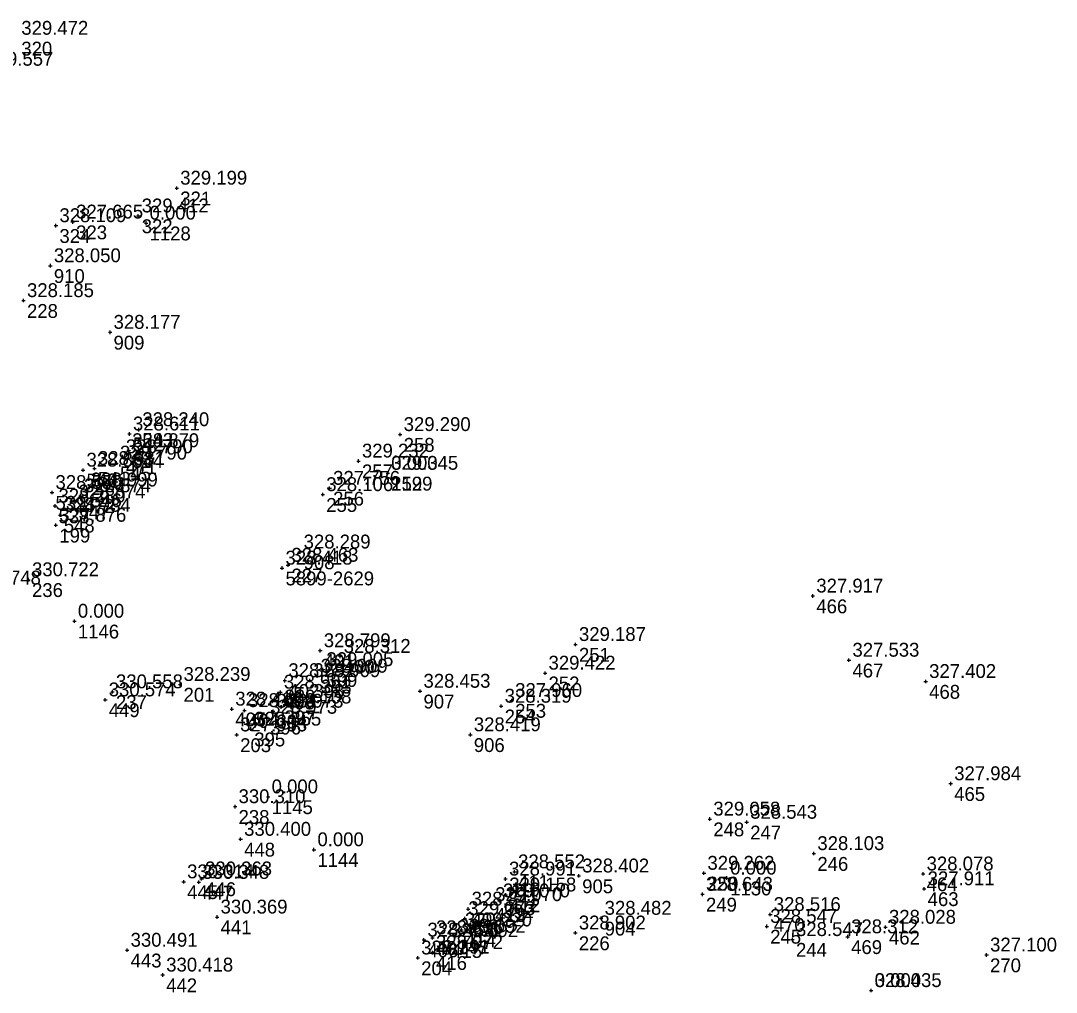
# Model space of a CAD drawing. Extents: x -829398 to -819400, y -1074439 to -1067977.
# Drawn here: x -820009.3 to -819919.5, y -1071825.1 to -1071741 of the extents above; entities that cross this region are included whole.
import ezdxf

# ---------------------------------------------------------------- set-up
doc = ezdxf.new("R2010")
doc.units = 0
for name, color, linetype in [('Vrstva 60', 7, 'Continuous'), ('Vrstva 61', 7, 'Continuous'), ('Čísla bodů_doměření_2012', 7, 'Continuous')]:
    doc.layers.add(name, color=color, linetype=linetype)

# ---------------------------------------------------------------- blocks, each defined once
blk = doc.blocks.new('BOD')
at = {"layer": 'Čísla bodů_doměření_2012'}
for p, q in [((-0.15, 0), (0.15, 0)), ((0, -0.15), (0, 0.15))]:
    blk.add_line(p, q, dxfattribs=at)

msp = doc.modelspace()

# ---------------------------------------------------------------- block references
at = {"layer": 'Vrstva 60'}
for p in [(-819995.749, -1071755.461), (-819999.085, -1071757.868), (-820006.219, -1071758.711), (-820004.769, -1071758.396), (-819998.41, -1071758.49), (-820006.701, -1071762.183), (-820009.027, -1071765.207), (-820001.528, -1071767.954), (-819999.036, -1071776.389), (-819999.844, -1071776.764), (-819976.386, -1071776.813), (-819999.909, -1071778.209), (-820000.966, -1071779.285), (-820000.458, -1071778.737), (-819980.002, -1071779.111), (-820003.874, -1071779.895), (-820002.882, -1071779.751), (-819977.467, -1071780.171), (-819977.466, -1071780.171), (-820006.56, -1071781.836), (-820003.496, -1071781.615), (-819983.099, -1071782.018), (-819982.503, -1071781.47), (-820004.566, -1071782.658), (-820004.086, -1071782.118), (-820006.3, -1071783.005), (-820005.843, -1071783.803), (-820006.224, -1071784.674), (-819985.058, -1071786.99), (-819986.11, -1071788.136), (-819986.627, -1071788.386), (-820008.591, -1071789.394), (-819940.63, -1071790.806), (-820004.62, -1071792.99), (-819983.312, -1071795.543), (-819961.199, -1071795.006), (-819981.585, -1071796.034), (-819937.501, -1071796.366), (-819983.083, -1071797.183), (-819986.379, -1071798.14), (-819984.219, -1071798.135), (-819983.573, -1071797.754), (-819963.836, -1071797.487), (-819930.853, -1071798.212), (-820001.316, -1071799.106), (-819995.462, -1071798.467), (-819986.767, -1071799.134), (-819974.672, -1071799.056), (-820001.944, -1071799.803), (-819966.727, -1071799.856), (-819990.982, -1071800.603), (-819989.881, -1071800.731), (-819987.41, -1071800.787), (-819986.718, -1071800.422), (-819967.635, -1071800.352), (-819987.957, -1071801.31), (-819989.333, -1071802.337), (-819990.558, -1071802.838), (-819970.311, -1071802.827), (-819928.685, -1071807.068), (-819987.83, -1071808.21), (-819990.696, -1071809.059), (-819949.557, -1071810.134), (-819946.363, -1071810.408), (-819990.214, -1071811.887), (-819983.86, -1071812.79), (-819940.54, -1071813.125), (-819966.473, -1071814.705), (-819960.919, -1071815.063), (-819950.067, -1071814.83), (-819948.097, -1071815.25), (-819931.074, -1071814.89), (-819995.152, -1071815.571), (-819993.836, -1071815.614), (-819993.596, -1071815.317), (-819967.258, -1071815.33), (-819930.983, -1071816.176), (-819967.236, -1071816.708), (-819950.193, -1071816.657), (-819970.499, -1071817.933), (-819968.458, -1071817.545), (-819967.778, -1071817.223), (-819992.254, -1071818.625), (-819970.788, -1071818.763), (-819958.972, -1071818.731), (-819944.319, -1071818.406), (-819971.076, -1071819.739), (-819944.627, -1071819.435), (-819934.334, -1071819.509), (-819974.33, -1071820.617), (-819973.582, -1071820.417), (-819972.271, -1071820.668), (-819971.616, -1071820.295), (-819961.212, -1071820.002), (-819942.391, -1071820.573), (-819937.614, -1071820.334), (-820000.05, -1071821.5), (-819974.87, -1071822.172), (-819973.584, -1071821.71), (-819925.576, -1071821.914), (-819996.967, -1071823.649), (-819935.575, -1071824.995), (-819935.575, -1071824.995)]:
    msp.add_blockref('BOD', p, dxfattribs=at)

# ---------------------------------------------------------------- texts
for s, p in [('320', (-820009.219, -1071743.973)), ('321', (-819995.449, -1071756.961)), ('322', (-819998.785, -1071759.368)), ('324', (-820005.919, -1071760.211)), ('323', (-820004.469, -1071759.896)), ('1128', (-819998.11, -1071759.99)), ('910', (-820006.401, -1071763.683)), ('228', (-820008.727, -1071766.707)), ('909', (-820001.228, -1071769.454)), ('542', (-819999.544, -1071778.264)), ('543', (-819998.736, -1071777.889)), ('258', (-819976.086, -1071778.313)), ('471', (-820000.158, -1071780.237)), ('544', (-819999.609, -1071779.709)), ('541', (-820002.582, -1071781.251)), ('545', (-820000.666, -1071780.785)), ('257', (-819979.702, -1071780.611)), ('540', (-820003.574, -1071781.395)), ('259', (-819977.167, -1071781.671)), ('1129', (-819977.166, -1071781.671)), ('546', (-820003.196, -1071783.115)), ('256', (-819982.203, -1071782.97)), ('539', (-820006.26, -1071783.336)), ('472', (-820003.786, -1071783.618)), ('255', (-819982.799, -1071783.518)), ('538', (-820006, -1071784.505)), ('547', (-820004.266, -1071784.158)), ('548', (-820005.543, -1071785.303)), ('199', (-820005.924, -1071786.174)), ('908', (-819984.758, -1071788.49)), ('5899-2629', (-819986.327, -1071789.886)), ('227', (-819985.81, -1071789.636)), ('236', (-820008.291, -1071790.894)), ('466', (-819940.33, -1071792.306)), ('1146', (-820004.32, -1071794.49)), ('251', (-819960.899, -1071796.506)), ('401', (-819983.012, -1071797.043)), ('400', (-819981.285, -1071797.534)), ('467', (-819937.201, -1071797.866)), ('393', (-819983.273, -1071799.254)), ('399', (-819982.783, -1071798.683)), ('252', (-819963.536, -1071798.987)), ('201', (-819995.162, -1071799.967)), ('402', (-819986.079, -1071799.64)), ('398', (-819983.919, -1071799.635)), ('468', (-819930.553, -1071799.712)), ('237', (-820001.016, -1071800.606)), ('403', (-819986.467, -1071800.634)), ('907', (-819974.372, -1071800.556)), ('449', (-820001.644, -1071801.303)), ('397', (-819986.418, -1071801.922)), ('254', (-819967.335, -1071801.852)), ('253', (-819966.427, -1071801.356)), ('405', (-819990.682, -1071802.103)), ('404', (-819989.581, -1071802.231)), ('396', (-819987.657, -1071802.81)), ('394', (-819987.11, -1071802.287)), ('203', (-819990.258, -1071804.338)), ('395', (-819989.033, -1071803.837)), ('906', (-819970.011, -1071804.327)), ('465', (-819928.385, -1071808.568)), ('1145', (-819987.53, -1071809.71)), ('238', (-819990.396, -1071810.559)), ('248', (-819949.257, -1071811.634)), ('247', (-819946.063, -1071811.908)), ('448', (-819989.914, -1071813.387)), ('1144', (-819983.56, -1071814.29)), ('246', (-819940.24, -1071814.625)), ('411', (-819966.173, -1071816.205)), ('250', (-819949.767, -1071816.33)), ('445', (-819994.852, -1071817.071)), ('447', (-819993.536, -1071817.114)), ('446', (-819993.296, -1071816.817)), ('410', (-819966.958, -1071816.83)), ('905', (-819960.619, -1071816.563)), ('1130', (-819947.797, -1071816.75)), ('464', (-819930.774, -1071816.39)), ('249', (-819949.893, -1071818.157)), ('463', (-819930.683, -1071817.676)), ('413', (-819968.158, -1071819.045)), ('392', (-819967.478, -1071818.723)), ('412', (-819966.936, -1071818.208)), ('409', (-819970.199, -1071819.433)), ('470', (-819944.019, -1071819.906)), ('441', (-819991.954, -1071820.125)), ('408', (-819970.488, -1071820.263)), ('904', (-819958.672, -1071820.231)), ('414', (-819970.776, -1071821.239)), ('226', (-819960.912, -1071821.502)), ('245', (-819944.327, -1071820.935)), ('462', (-819934.034, -1071821.009)), ('406', (-819974.03, -1071822.117)), ('407', (-819973.282, -1071821.917)), ('415', (-819971.971, -1071822.168)), ('391', (-819971.316, -1071821.795)), ('244', (-819942.091, -1071822.073)), ('469', (-819937.314, -1071821.834)), ('443', (-819999.75, -1071823)), ('416', (-819973.284, -1071823.21)), ('270', (-819925.276, -1071823.414)), ('204', (-819974.57, -1071823.672)), ('442', (-819996.667, -1071825.149))]:
    msp.add_text(s, height=1.2, dxfattribs=at).set_placement(p)
at = {"layer": 'Vrstva 61'}
for s, p in [('329.472', (-820009.219, -1071742.173)), ('329.557', (-820012.248, -1071744.854)), ('329.199', (-819995.449, -1071755.161)), ('329.412', (-819998.785, -1071757.568)), ('328.109', (-820005.919, -1071758.411)), ('327.665', (-820004.469, -1071758.096)), ('0.000', (-819998.11, -1071758.19)), ('328.050', (-820006.401, -1071761.883)), ('328.185', (-820008.727, -1071764.907)), ('328.177', (-820001.228, -1071767.654)), ('328.611', (-819999.544, -1071776.464)), ('328.240', (-819998.736, -1071776.089)), ('329.290', (-819976.086, -1071776.513)), ('328.790', (-820000.158, -1071778.437)), ('328.879', (-819999.609, -1071777.909)), ('328.581', (-820002.582, -1071779.451)), ('328.790', (-820000.666, -1071778.985)), ('329.232', (-819979.702, -1071778.811)), ('328.863', (-820003.574, -1071779.595)), ('329.345', (-819977.167, -1071779.871)), ('0.000', (-819977.166, -1071779.871)), ('328.999', (-820003.196, -1071781.315)), ('327.756', (-819982.203, -1071781.17)), ('328.550', (-820006.26, -1071781.536)), ('328.874', (-820003.786, -1071781.818)), ('328.106', (-819982.799, -1071781.718)), ('328.280', (-820006, -1071782.705)), ('328.874', (-820004.266, -1071782.358)), ('328.784', (-820005.543, -1071783.503)), ('327.876', (-820005.924, -1071784.374)), ('328.289', (-819984.758, -1071786.69)), ('328.418', (-819986.327, -1071788.086)), ('328.463', (-819985.81, -1071787.836)), ('330.722', (-820008.291, -1071789.094)), ('330.748', (-820013.323, -1071789.812)), ('327.917', (-819940.33, -1071790.506)), ('0.000', (-820004.32, -1071792.69)), ('329.187', (-819960.899, -1071794.706)), ('328.799', (-819983.012, -1071795.243)), ('328.312', (-819981.285, -1071795.734)), ('327.533', (-819937.201, -1071796.066)), ('328.909', (-819983.273, -1071797.454)), ('329.005', (-819982.783, -1071796.883)), ('329.422', (-819963.536, -1071797.187)), ('328.239', (-819995.162, -1071798.167)), ('328.692', (-819986.079, -1071797.84)), ('328.909', (-819983.919, -1071797.835)), ('327.402', (-819930.553, -1071797.912)), ('330.558', (-820001.016, -1071798.806)), ('328.951', (-819986.467, -1071798.834)), ('328.453', (-819974.372, -1071798.756)), ('330.574', (-820001.644, -1071799.503)), ('329.108', (-819986.418, -1071800.122)), ('328.319', (-819967.335, -1071800.052)), ('327.960', (-819966.427, -1071799.556)), ('328.416', (-819990.682, -1071800.303)), ('328.696', (-819989.581, -1071800.431)), ('328.973', (-819987.657, -1071801.01)), ('328.973', (-819987.11, -1071800.487)), ('327.953', (-819990.258, -1071802.538)), ('328.865', (-819989.033, -1071802.037)), ('328.419', (-819970.011, -1071802.527)), ('327.984', (-819928.385, -1071806.768)), ('0.000', (-819987.53, -1071807.91)), ('330.310', (-819990.396, -1071808.759)), ('329.058', (-819949.257, -1071809.834)), ('328.543', (-819946.063, -1071810.108)), ('330.400', (-819989.914, -1071811.587)), ('0.000', (-819983.56, -1071812.49)), ('328.103', (-819940.24, -1071812.825)), ('328.552', (-819966.173, -1071814.405)), ('329.262', (-819949.767, -1071814.53)), ('330.314', (-819994.852, -1071815.271)), ('330.348', (-819993.536, -1071815.314)), ('330.363', (-819993.296, -1071815.017)), ('328.991', (-819966.958, -1071815.03)), ('328.402', (-819960.619, -1071814.763)), ('0.000', (-819947.797, -1071814.95)), ('328.078', (-819930.774, -1071814.59)), ('328.643', (-819949.893, -1071816.357)), ('327.911', (-819930.683, -1071815.876)), ('329.070', (-819968.158, -1071817.245)), ('329.070', (-819967.478, -1071816.923)), ('329.158', (-819966.936, -1071816.408)), ('328.841', (-819970.199, -1071817.633)), ('328.516', (-819944.019, -1071818.106)), ('330.369', (-819991.954, -1071818.325)), ('329.073', (-819970.488, -1071818.463)), ('328.482', (-819958.672, -1071818.431)), ('329.220', (-819970.776, -1071819.439)), ('328.902', (-819960.912, -1071819.702)), ('328.547', (-819944.327, -1071819.135)), ('328.028', (-819934.034, -1071819.209)), ('328.458', (-819974.03, -1071820.317)), ('328.806', (-819973.282, -1071820.117)), ('329.092', (-819971.971, -1071820.368)), ('329.092', (-819971.316, -1071819.995)), ('328.547', (-819942.091, -1071820.273)), ('328.312', (-819937.314, -1071820.034)), ('330.491', (-819999.75, -1071821.2)), ('328.972', (-819973.284, -1071821.41)), ('327.100', (-819925.276, -1071821.614)), ('328.147', (-819974.57, -1071821.872)), ('330.418', (-819996.667, -1071823.349)), ('328.435', (-819935.275, -1071824.695)), ('0.000', (-819935.275, -1071824.695))]:
    msp.add_text(s, height=1.2, dxfattribs=at).set_placement(p)

doc.saveas('drawing.dxf')
